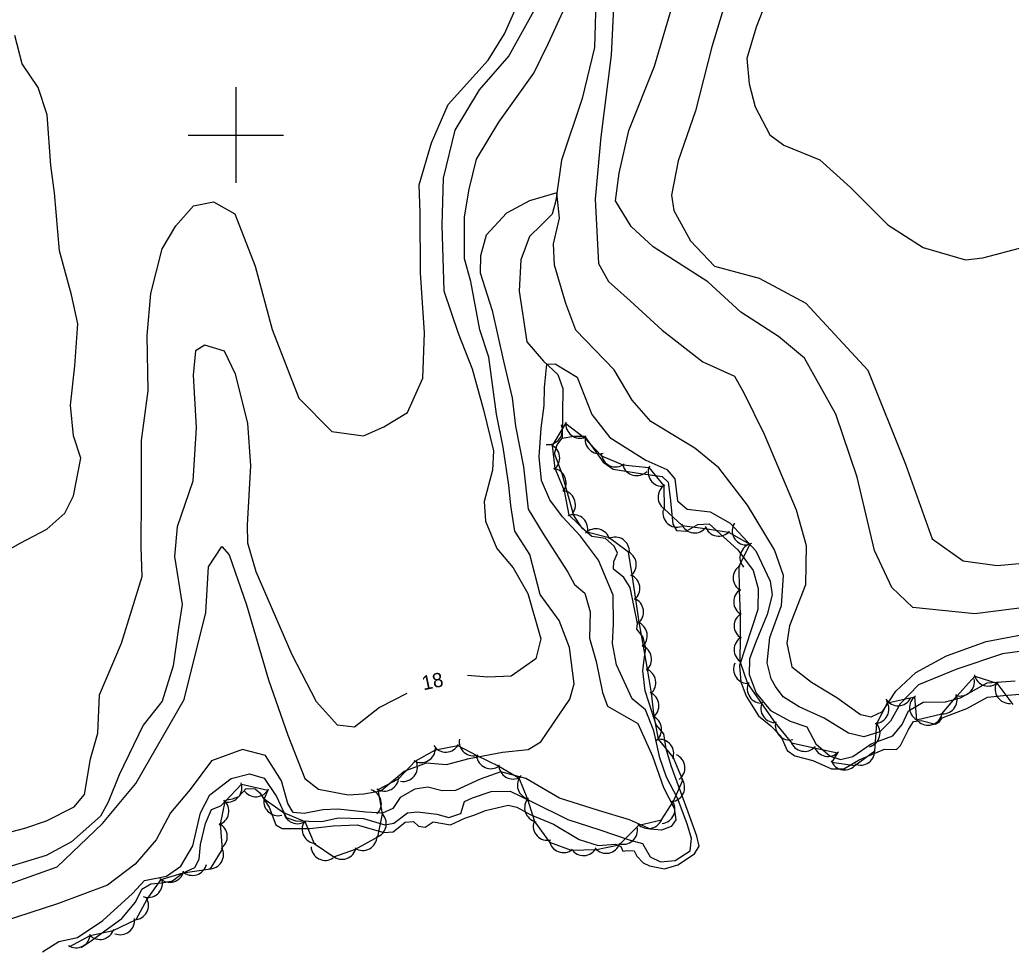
# Model space of a CAD drawing. Extents: x 646142 to 649934, y 5874075 to 5876351.
# Drawn here: x 648754.7 to 648962.6, y 5875630.2 to 5875824.1 of the extents above; entities that cross this region are included whole.
import ezdxf

# ---------------------------------------------------------------- set-up
doc = ezdxf.new("R2010")
doc.units = 0
for name, color, linetype in [('Niveau 1', 7, 'Continuous'), ('Niveau 2', 7, 'Continuous'), ('Niveau 4', 7, 'Continuous'), ('Niveau 44', 7, 'Continuous'), ('Niveau 61', 7, 'Continuous')]:
    doc.layers.add(name, color=color, linetype=linetype)

msp = doc.modelspace()

# ---------------------------------------------------------------- linework, layer by layer
at = {"layer": 'Niveau 1'}
for points in [[(648914.72, 5875874.58), (648911.94, 5875857.87), (648909.41, 5875847.24), (648906.53, 5875835.42), (648902.67, 5875827.95), (648899.8, 5875818.46), (648896.36, 5875805.05), (648892.77, 5875794.56), (648891.32, 5875787.41), (648891.85, 5875784.18), (648895.35, 5875777.82), (648900.39, 5875772.53), (648909.73, 5875769.97)], [(648760.29, 5875656.21), (648766.11, 5875659.19), (648768.22, 5875661.73), (648769.53, 5875669.23), (648771.03, 5875674.65), (648771.36, 5875682.65), (648775.99, 5875693.5), (648778.17, 5875700.49), (648780.34, 5875707.49), (648780.14, 5875713.68), (648780.21, 5875724.47), (648780.23, 5875735.95), (648781.62, 5875746.38), (648781.4, 5875757.95), (648782.12, 5875766.8), (648784.54, 5875776.14), (648787.38, 5875780.96), (648791.09, 5875785.15), (648795.33, 5875785.99), (648799.76, 5875783.46), (648804.03, 5875772.49), (648807.57, 5875759.22), (648813.19, 5875744.85), (648820.14, 5875737.86), (648826.76, 5875736.92), (648831.03, 5875738.83), (648836.01, 5875741.84), (648839.21, 5875749.04), (648839.52, 5875758.55), (648838.72, 5875771.12), (648838.63, 5875783.75), (648838.45, 5875789.59), (648841.03, 5875798.36), (648844.51, 5875806.39), (648852.88, 5875815.67), (648856.34, 5875821.23), (648860.79, 5875831.33)], [(648909.73, 5875769.97), (648919.55, 5875764.76), (648932.52, 5875750.69), (648940.4, 5875731.01), (648946.05, 5875715.35), (648952.54, 5875710.77), (648959.64, 5875709.76), (648973.55, 5875711), (648983.04, 5875714.42), (648986.21, 5875718.1), (648988.48, 5875722.52), (648990.04, 5875726.53)], [(648666.17, 5875621.46), (648679.59, 5875631.12), (648694.52, 5875639.49), (648716.4, 5875646.02), (648732.92, 5875648.43), (648741.23, 5875650.93), (648755.75, 5875654.69), (648760.29, 5875656.21)]]:
    msp.add_lwpolyline(points, dxfattribs=at)
at = {"layer": 'Niveau 2'}
for points in [[(648944.37, 5875903.41), (648940.52, 5875895.26), (648933.28, 5875882.85), (648927.18, 5875873.22), (648925.58, 5875867.83), (648923.32, 5875858.18), (648921.35, 5875850.54), (648917.29, 5875841.43), (648913.17, 5875833.02), (648909.12, 5875822.62), (648907.16, 5875816.02), (648907.65, 5875810.7), (648908.9, 5875805.9), (648911.95, 5875800.04)], [(648848.92, 5875788.67), (648850.46, 5875794.91), (648855.14, 5875802.72), (648862.51, 5875812.99), (648865.57, 5875819.25), (648870.44, 5875830), (648871.88, 5875838.69), (648873.06, 5875846.18), (648876.77, 5875854.55), (648878.45, 5875848.96), (648879.48, 5875832.52), (648878.7, 5875816.73), (648876.52, 5875799.65), (648875.37, 5875786.52), (648876.02, 5875773.08), (648878.12, 5875769.27)], [(648913.8, 5875757.8), (648905.86, 5875762.84), (648898.95, 5875769.26), (648887.53, 5875776.57), (648882.92, 5875780.85), (648879.63, 5875786.18), (648880.39, 5875791.99), (648882.37, 5875800.95), (648887.8, 5875814.43), (648891.64, 5875827.42)], [(648862.45, 5875826.06), (648857.24, 5875816.58), (648850.99, 5875809.47), (648845.91, 5875801.05), (648843.43, 5875790.99), (648843.16, 5875781.12), (648843.6, 5875767.33), (648846.63, 5875758.45), (648849.53, 5875750.97), (648851.95, 5875742.39), (648854.02, 5875733.77), (648853.8, 5875729.77), (648852.06, 5875723.16), (648852.32, 5875719.07), (648854.72, 5875713.3), (648858.13, 5875709.26), (648861.19, 5875703.9), (648863.93, 5875694.4), (648862.91, 5875690.2), (648857.74, 5875686.57), (648852.84, 5875686.36), (648848.59, 5875686.69)], [(648731.28, 5875702.76), (648741.32, 5875706.63), (648747.41, 5875710.34), (648754.74, 5875714.44), (648760.31, 5875717.39), (648764.1, 5875720.71), (648765.93, 5875724.39), (648767.44, 5875732.24), (648765.97, 5875736.91), (648765.33, 5875743.34), (648766.22, 5875751.6), (648766.82, 5875760.42), (648765.51, 5875766.5), (648762.99, 5875775.69), (648761.95, 5875787.87), (648761.15, 5875793.58), (648760.42, 5875804.2), (648758.56, 5875809.99), (648755.2, 5875814.95), (648753.63, 5875820.84)], [(648911.95, 5875800.04), (648914.89, 5875797.85), (648922.45, 5875794.79), (648928.87, 5875788.99), (648936.7, 5875781.16), (648944.13, 5875776.44), (648952.99, 5875773.84), (648956.68, 5875774.29), (648964.31, 5875776.25)], [(648826.8, 5875661.89), (648830.38, 5875662.56), (648835.29, 5875666.65), (648839.99, 5875668.42), (648844.19, 5875668.03), (648848.94, 5875669.28), (648855.92, 5875670.6), (648861.32, 5875671.2), (648863.93, 5875672.79), (648866.62, 5875676.73), (648870.03, 5875681.74), (648870.97, 5875684.94), (648869.98, 5875692.56), (648867.77, 5875698.24), (648863.81, 5875703.71), (648861.64, 5875712.1), (648858.5, 5875716.93), (648857.66, 5875722.33), (648857.27, 5875726.58), (648856.07, 5875734.58), (648854.62, 5875741.5), (648853.06, 5875753.46), (648851.14, 5875759.17), (648849.28, 5875769.33), (648847.91, 5875774.03), (648847.93, 5875782.83), (648848.92, 5875788.67)], [(648911.38, 5875689.34), (648911.95, 5875694.69), (648914.39, 5875701.39), (648914.87, 5875707.67), (648912.97, 5875713.04), (648907.3, 5875722.42), (648901.3, 5875730.24), (648896.22, 5875734.38), (648887.03, 5875739.92), (648883.1, 5875744.39), (648879.35, 5875750.77), (648871.32, 5875759.11), (648869.16, 5875764.68), (648866.79, 5875772.7), (648866.62, 5875777.16), (648867.89, 5875782.56), (648867.31, 5875787.85), (648861.6, 5875786.17), (648856.78, 5875783.62), (648852.51, 5875779.01), (648851.26, 5875774.67)], [(648851.26, 5875774.67), (648851.23, 5875771.14), (648853.71, 5875763.24), (648856.09, 5875752.63), (648857.96, 5875744.92), (648858.62, 5875738.97), (648860.34, 5875730.42), (648861.27, 5875721.55), (648864.43, 5875716.42), (648869.63, 5875708.4), (648871.04, 5875705.76), (648873.14, 5875703.95), (648874.26, 5875700.04), (648874.12, 5875694.55), (648875.57, 5875689.62), (648876.86, 5875683.14), (648877.94, 5875680.29), (648884.27, 5875676.61), (648887.36, 5875669.81), (648889.66, 5875663.24), (648891.93, 5875658.91), (648892.28, 5875656.46), (648891.29, 5875655.02), (648889.25, 5875654.25), (648886.93, 5875654.51), (648882.53, 5875656.42), (648876.06, 5875658.44), (648867.84, 5875661), (648860.77, 5875665.09), (648855.59, 5875666.51), (648851.21, 5875664.94), (648846.02, 5875662.6), (648843.27, 5875662.53), (648840.22, 5875663.33), (648837.49, 5875662.91), (648834.48, 5875661.11), (648832.93, 5875658.79), (648830.73, 5875657.83), (648827.24, 5875658.05), (648821.37, 5875658.7), (648818.21, 5875658.54), (648814.34, 5875657.78), (648812.03, 5875657.99)], [(648878.12, 5875769.27), (648882.71, 5875765.22), (648889.36, 5875759.11), (648897.93, 5875752.48), (648904.54, 5875749.42)], [(648993.66, 5875723.85), (648990.94, 5875715.27), (648987.33, 5875708.85), (648982.91, 5875704.7), (648975.67, 5875702.06), (648967.09, 5875701.18), (648954.95, 5875699.63), (648941.96, 5875700.94), (648937.59, 5875705.13), (648933.95, 5875712.9), (648930.31, 5875728.3), (648925.83, 5875741.51), (648919.25, 5875753.24), (648913.8, 5875757.8)], [(648835.82, 5875682.9), (648830.12, 5875680), (648824.87, 5875675.89), (648821.32, 5875676.28), (648816.9, 5875681.17), (648811.79, 5875691.05), (648804.24, 5875708.46), (648802.53, 5875714.41), (648802.41, 5875718.27), (648803.16, 5875730.66), (648802.47, 5875739.63), (648799.91, 5875749.84), (648797.6, 5875754.68), (648793.5, 5875755.96), (648791.51, 5875754.73), (648791.03, 5875749.64), (648791.67, 5875738.67), (648790.93, 5875727.46), (648787.7, 5875717.9), (648787.09, 5875711.63), (648788.71, 5875701.56), (648787.98, 5875696.68), (648786.82, 5875688.71), (648784.56, 5875681.34), (648780.57, 5875676.29), (648775.53, 5875665.85), (648773.24, 5875660.13)], [(648864.64, 5875743.33), (648864.71, 5875747.11), (648865.21, 5875751.97), (648866.97, 5875752.07), (648871.57, 5875749.24), (648874.64, 5875741.44), (648878.43, 5875736.59), (648885.97, 5875731.84), (648890.39, 5875729.87), (648892.03, 5875727.96), (648892.63, 5875723.29), (648894.67, 5875721.59), (648899.43, 5875721.01), (648903.64, 5875718.61), (648909.05, 5875712.85), (648912.04, 5875706.51), (648912.43, 5875703.59), (648911.39, 5875699.49), (648909.14, 5875693.87), (648907.71, 5875690.2), (648907.66, 5875686.89), (648909.14, 5875683.01), (648912.12, 5875679.38), (648916.26, 5875677.1), (648919.72, 5875675.93), (648921.64, 5875672.38), (648924.64, 5875669.76), (648926.82, 5875669.07), (648929.35, 5875669.71), (648933.22, 5875672.41), (648937.77, 5875674.06), (648939.73, 5875676.41), (648941.05, 5875679.3), (648941.05, 5875679.3), (648944.12, 5875681.11), (648948.82, 5875681.18), (648951.97, 5875682.05), (648957.57, 5875685.14), (648963.46, 5875685.61)], [(648904.54, 5875749.42), (648906.5, 5875745.95), (648910.81, 5875737.29), (648917.53, 5875721.44), (648919.62, 5875713.98), (648919.44, 5875705.74), (648916.13, 5875697.1), (648915.52, 5875693.51), (648916.56, 5875688.55), (648920.73, 5875685.28), (648926.06, 5875682.1), (648930.96, 5875678.54), (648933.24, 5875678.04)], [(648759.43, 5875628.77), (648762.88, 5875630.97), (648766.75, 5875631.79), (648772.08, 5875635.33), (648778.28, 5875641.02), (648780.8, 5875643.73), (648785.43, 5875644.67), (648788.47, 5875646.77), (648790.97, 5875651.01), (648792.59, 5875657.89), (648794.54, 5875661.72), (648799, 5875665.13), (648802.85, 5875666.06), (648805.93, 5875665.21), (648808.51, 5875661.37), (648810.56, 5875656.95), (648812.57, 5875656.24), (648818, 5875656.08), (648821.46, 5875656.86), (648826.76, 5875656.74), (648831.24, 5875655.43), (648833.15, 5875655.72), (648835.95, 5875657.91), (648838.11, 5875658.11), (648842.15, 5875657.64), (648844.63, 5875656.92), (648847.14, 5875657.79), (648847.92, 5875660.28), (648849.61, 5875661.08), (648853.55, 5875662.37), (648857.54, 5875662.49), (648862.1, 5875660.24), (648869.61, 5875656.54), (648876.34, 5875654.37), (648882.66, 5875652.16), (648885.25, 5875651.5), (648886.91, 5875648.7), (648889.01, 5875647.65), (648892.1, 5875647.92), (648895.27, 5875649.98), (648895.56, 5875652.54), (648894.64, 5875655.59), (648892.61, 5875661.02), (648890.33, 5875665.42), (648888.9, 5875669.42), (648887.68, 5875675.09), (648885.92, 5875679.54), (648883.13, 5875681.83), (648879.83, 5875688.91), (648879.01, 5875693.38), (648879.17, 5875697.46), (648879.14, 5875703.53), (648877.33, 5875707.91), (648876.06, 5875710.87), (648872.25, 5875715.89), (648868.47, 5875719.98), (648865.86, 5875723.52), (648864.07, 5875727.6), (648863.63, 5875732.51), (648864.02, 5875738.56), (648864.64, 5875743.33)], [(648713.36, 5875632.44), (648719.46, 5875634.25), (648736.78, 5875637.44), (648762.49, 5875646.57), (648771.99, 5875655.65), (648778.98, 5875664.04), (648789.12, 5875681.65), (648793.68, 5875699.94), (648794.23, 5875709.51), (648797.01, 5875713.76), (648798.57, 5875712.01), (648802.22, 5875701.52), (648806.81, 5875685.82), (648810.91, 5875674.18), (648814.43, 5875665.08), (648817.33, 5875662.87), (648823.54, 5875661.66), (648826.8, 5875661.89)], [(648933.24, 5875678.04), (648935.59, 5875679.19), (648938.37, 5875683.44), (648942.58, 5875687.34), (648949.05, 5875690.86), (648957.34, 5875693.83), (648968.05, 5875695.84)], [(648970.49, 5875692.6), (648960.75, 5875691.26), (648951.18, 5875688.06), (648943.15, 5875684.75), (648939.29, 5875680.75), (648937.28, 5875677.1), (648935.02, 5875674.89), (648931.71, 5875673.83), (648928.47, 5875674.61), (648923.37, 5875677.74), (648918.16, 5875680.11), (648914.79, 5875682.22), (648913.13, 5875684.37), (648912.28, 5875686.01), (648911.38, 5875689.34)], [(648812.03, 5875657.99), (648810.92, 5875659.89), (648809.56, 5875664.6), (648806.19, 5875669.96), (648801.38, 5875671.18), (648794.9, 5875668.84), (648790.39, 5875662.78), (648786.25, 5875657.93), (648783.24, 5875652.24), (648778.88, 5875647.13), (648773.05, 5875642.72), (648762.58, 5875638.84), (648751.16, 5875635.11), (648742.73, 5875629.52)], [(648773.24, 5875660.13), (648771.63, 5875657.22), (648765.49, 5875651.86), (648760.19, 5875648.97), (648749.57, 5875645.79), (648733.26, 5875640.93), (648712.53, 5875636.85), (648693.47, 5875629.74), (648674.98, 5875618.92), (648656.72, 5875602.7), (648643.07, 5875587.36), (648618.42, 5875563.73), (648594.18, 5875540.59), (648565.49, 5875522.47), (648537.36, 5875505.81), (648521.88, 5875494.75), (648496.86, 5875474.58), (648482.48, 5875459.38), (648473.15, 5875445.67), (648467.81, 5875427.88), (648460.98, 5875408.35), (648452.47, 5875399.1), (648430.65, 5875382.97)]]:
    msp.add_lwpolyline(points, dxfattribs=at)
at = {"layer": 'Niveau 4'}
for points in [[(648921.32, 5875951.85), (648917.85, 5875947.82), (648911.55, 5875941.54), (648901.63, 5875932.61), (648894.9, 5875920.81), (648886.39, 5875902.88), (648883.74, 5875894.81), (648879.6, 5875876.19), (648877.51, 5875864.41), (648875.87, 5875842.7), (648875.17, 5875818.35), (648872.63, 5875807.68), (648868.3, 5875794.73), (648867.08, 5875786.28), (648866.29, 5875783.38), (648864.03, 5875781.07), (648861.55, 5875778.73), (648859.76, 5875773.87), (648859.43, 5875767.25), (648860.98, 5875756.67), (648864.52, 5875752.63), (648867.48, 5875749.83), (648868.57, 5875746.86), (648868.43, 5875736.44)], [(648885.38, 5875647.41), (648886.73, 5875646.82), (648889.85, 5875646.15), (648892.71, 5875647), (648896.15, 5875649.31), (648897.18, 5875650.94), (648896.64, 5875653.02), (648894.88, 5875658.06), (648891.29, 5875667.78), (648890.25, 5875671.35), (648889.73, 5875674.49), (648888.15, 5875676.35), (648885.85, 5875683.47), (648885.35, 5875687.68), (648885.6, 5875690.06), (648885.97, 5875692.45), (648885.41, 5875694.76), (648884.08, 5875696.42), (648884.21, 5875697.61), (648882.69, 5875705.14), (648881.32, 5875707.26), (648879.17, 5875708.96), (648879.25, 5875710.62), (648880.04, 5875712.34), (648879.31, 5875713.81), (648877.52, 5875715.42), (648874.66, 5875715.87), (648872.62, 5875717.58), (648870.84, 5875720.25), (648868.4, 5875729), (648866.84, 5875733.23), (648867.38, 5875735.04), (648868.43, 5875736.44), (648870.86, 5875736.89), (648873.09, 5875736.85), (648874.57, 5875734.86), (648877, 5875731.42), (648879.13, 5875729.96), (648884.86, 5875729.05), (648889.39, 5875728.39), (648890.68, 5875727.21), (648891.09, 5875723.94), (648891.6, 5875718.44), (648892.42, 5875717.1), (648894.44, 5875716.93), (648896.9, 5875718.33), (648899.23, 5875718.53), (648905.26, 5875713.05), (648908.48, 5875708.74), (648909.54, 5875704.94), (648909.47, 5875700.56), (648905.61, 5875688.77), (648905.92, 5875685.38), (648907.01, 5875682.4), (648909.63, 5875678.27), (648912.18, 5875676.13), (648914.26, 5875673.96), (648915.59, 5875671.01), (648917.22, 5875669.85), (648920.96, 5875668.89), (648924.89, 5875667.11), (648927.48, 5875667.11), (648930.71, 5875669.05), (648936.04, 5875671.29), (648938.52, 5875671.16)], [(648938.52, 5875671.16), (648939.38, 5875672.06), (648941.07, 5875675.4), (648942.1, 5875677.03), (648943.72, 5875677.29), (648946.74, 5875676.5), (648947.52, 5875676.92), (648948.15, 5875677.8), (648953.26, 5875679.79), (648957.63, 5875682.19), (648961.01, 5875682.49), (648967.9, 5875683.1)], [(648767.57, 5875629.69), (648769.46, 5875630.92), (648776.09, 5875635.77), (648778.96, 5875639.22), (648780.25, 5875641.93), (648782.15, 5875643.05), (648784.49, 5875643.26), (648786.68, 5875643.69), (648788.78, 5875645.29), (648791.38, 5875646.47), (648792.28, 5875648.2), (648792.59, 5875651.3), (648793.61, 5875655.65), (648794.88, 5875658.6), (648796.81, 5875659.36), (648797.99, 5875660.65), (648799.26, 5875660.88), (648800.63, 5875661.35), (648802.13, 5875663.02), (648804.02, 5875662.95), (648805.04, 5875662.1), (648806.96, 5875659.08), (648808.35, 5875655.43), (648809.72, 5875654.6), (648815.49, 5875654.64), (648820.38, 5875655.2), (648825.43, 5875655.41), (648830.99, 5875653.78), (648832.98, 5875653.96), (648835.5, 5875655.96), (648837.26, 5875656.11), (648838.29, 5875655.14), (648839.72, 5875654.91), (648841.39, 5875656.01), (648844.97, 5875655.38), (648848.02, 5875656.83), (648850.08, 5875657.49), (648852.35, 5875658.4), (648857.08, 5875659.53), (648858.88, 5875659.1), (648861.73, 5875657.58), (648866.62, 5875655.54), (648871.98, 5875652.35), (648875.98, 5875651.06), (648879.6, 5875651.38), (648880.7, 5875650.89), (648881.15, 5875649.86), (648881.96, 5875650.05), (648883.5, 5875649.96), (648884.07, 5875648.82), (648885.38, 5875647.41)]]:
    msp.add_lwpolyline(points, dxfattribs=at)
at = {"layer": 'Niveau 44'}
for points in [[(648765.14, 5875629.92), (648769.43, 5875632.17), (648774.26, 5875633.25), (648779.06, 5875635.53), (648781.37, 5875639.8), (648784.31, 5875643.97), (648788.96, 5875645.37), (648794.65, 5875646.17), (648797.16, 5875650.33), (648796.78, 5875655.56), (648797.72, 5875660.32), (648801.16, 5875663.9), (648806.7, 5875662.69), (648805.89, 5875660.82), (648810.01, 5875657.96), (648814.48, 5875656.07), (648816.42, 5875651.52), (648820.5, 5875648.72), (648825.09, 5875650.3), (648829.77, 5875652.92), (648830.75, 5875657.68), (648829.81, 5875662.8), (648834.11, 5875665.04), (648837.62, 5875668.72), (648841.83, 5875671.14), (648846.51, 5875672), (648850.54, 5875669.96), (648855.15, 5875667.68), (648859.35, 5875665.24), (648861.13, 5875660.76), (648862.6, 5875656.13), (648865.78, 5875651.79), (648870.32, 5875650.07), (648875.62, 5875650.21), (648880.37, 5875651.19), (648884.53, 5875655.36), (648889.26, 5875656.46), (648891.74, 5875660.33), (648893.7, 5875664.77), (648891.72, 5875669.6), (648888.6, 5875673.33), (648887.72, 5875678.15), (648887.17, 5875682.97), (648886.35, 5875688.06), (648885.47, 5875692.84), (648884.6, 5875697.9), (648883.85, 5875702.7), (648883.07, 5875707.78), (648882.33, 5875712.58), (648878.26, 5875715.55), (648873.56, 5875716.76), (648869.91, 5875720.28), (648868.88, 5875725.43), (648866.98, 5875730.12), (648866.36, 5875734.94), (648869.18, 5875739.53), (648873.03, 5875736.56), (648876.69, 5875732.77), (648881.16, 5875730.87), (648886.59, 5875730.3), (648889.72, 5875726.48), (648889.82, 5875721.63), (648893.59, 5875718.14)], [(648893.59, 5875718.14), (648898.41, 5875717.55), (648903.33, 5875716.76), (648907.81, 5875714.26), (648905.47, 5875709.55), (648905.57, 5875704.69), (648905.73, 5875699.55), (648905.72, 5875694.7), (648905.71, 5875689.7), (648907.31, 5875685.04), (648910.24, 5875680.81), (648913.01, 5875676.83), (648916.52, 5875672.59), (648921.27, 5875671.57), (648926.15, 5875670.52), (648924.97, 5875668.52), (648929.78, 5875667.83), (648933.98, 5875670.93), (648934.39, 5875676.66), (648936.63, 5875680.97), (648942.3, 5875682.24), (648942.75, 5875677.41), (648948.06, 5875678.66), (648951.16, 5875682.4), (648954.96, 5875686.54), (648959.59, 5875685.1), (648962.92, 5875680.65)]]:
    msp.add_lwpolyline(points, dxfattribs=at)
for centre, start, end in [((648872.18, 5875739.44), 172.3729, 292.3509), ((648865.48, 5875738.13), 262.3737, 22.3517), ((648876.21, 5875736.2), 165.8618, 285.8398), ((648864.92, 5875732.3), 307.271, 67.2489), ((648879.61, 5875733.44), 186.9912, 306.9691), ((648866.25, 5875727.11), 323.0671, 83.0451), ((648884.04, 5875731.6), 194.8401, 314.818), ((648889.44, 5875729.36), 155.7833, 275.7613), ((648868.21, 5875722.5), 323.0671, 83.0451), ((648891.53, 5875724.09), 121.2656, 241.2435), ((648892.53, 5875720.79), 167.4912, 287.4691), ((648870.8, 5875717.41), 353.1985, 113.1764), ((648907.09, 5875717.06), 148.1566, 268.1345), ((648875.47, 5875714.45), 15.5622, 135.5402), ((648896.22, 5875719.6), 202.9199, 322.8979), ((648901.27, 5875718.93), 199.4766, 319.4545), ((648879.52, 5875712.71), 356.1825, 116.1604), ((648880.96, 5875709.91), 308.8044, 68.7824), ((648908.71, 5875711.4), 101.337, 221.315), ((648907.28, 5875707.16), 121.2283, 241.2062), ((648881.72, 5875704.97), 308.8044, 68.7824), ((648907.39, 5875702.16), 121.2283, 241.2062), ((648882.48, 5875700.03), 308.8044, 68.7824), ((648883.27, 5875695.05), 310.4167, 70.3946), ((648907.49, 5875697.12), 119.8932, 239.8711), ((648907.48, 5875692.12), 119.8932, 239.8711), ((648884.17, 5875690.13), 310.4167, 70.3946), ((648885.07, 5875685.21), 310.4167, 70.3946), ((648907.37, 5875688.04), 154.8108, 274.7888), ((648951.89, 5875685.4), 251.5252, 11.5031), ((648957.8, 5875687.5), 192.682, 312.66), ((648910.22, 5875683.93), 154.8108, 274.7888), ((648962.21, 5875683.86), 154.4017, 274.3796), ((648885.7, 5875680.36), 306.4821, 66.46), ((648933.95, 5875679.63), 272.4908, 32.4688), ((648938.85, 5875683.35), 212.3754, 332.3534), ((648944.28, 5875679.99), 125.274, 245.252), ((648948.26, 5875681.66), 260.3013, 20.2792), ((648913.08, 5875679.82), 154.8108, 274.7888), ((648886.26, 5875675.39), 306.4821, 66.46), ((648945.15, 5875679.28), 226.1598, 346.1378), ((648916.11, 5875676.18), 163.9272, 283.9051), ((648932.09, 5875674.66), 285.0841, 45.0621), ((648849.81, 5875672.87), 170.0673, 290.0452), ((648888.81, 5875670.33), 339.9254, 99.9033), ((648919.26, 5875673.8), 197.8916, 317.8695), ((648838.85, 5875671.46), 239.8811, 359.859), ((648844.01, 5875673.65), 212.5009, 332.4789), ((648924.15, 5875672.75), 197.8916, 317.8695), ((648930.98, 5875670.92), 246.213, 6.191), ((648853.46, 5875670.16), 186.2491, 306.2271), ((648891.18, 5875667.34), 306.512, 66.4899), ((648927.63, 5875669.92), 201.8333, 321.8113), ((648835.05, 5875667.5), 260.2601, 20.238), ((648858.14, 5875667.99), 179.9209, 299.8988), ((648831.15, 5875665.48), 237.4377, 357.4156), ((648862.03, 5875663.75), 137.6411, 257.619), ((648891.11, 5875663.26), 276.1807, 36.1587), ((648798.26, 5875663.17), 260.2481, 20.2261), ((648804.17, 5875664.29), 213.6762, 333.6541), ((648827.51, 5875659.86), 313.7115, 73.6894), ((648795.52, 5875658.28), 288.8436, 48.8216), ((648808.85, 5875660.32), 164.5382, 284.5162), ((648863.55, 5875658.98), 137.6411, 257.619), ((648889.08, 5875658.69), 276.1807, 36.1587), ((648812.93, 5875658.64), 187.1515, 307.1294), ((648828.54, 5875655.66), 288.3269, 48.3049), ((648886.49, 5875657.63), 223.1538, 343.1317), ((648795.2, 5875652.94), 303.9176, 63.8955), ((648816.88, 5875654.48), 147.2505, 267.2285), ((648865.35, 5875655.15), 163.0815, 283.0595), ((648881.22, 5875654.31), 251.9645, 11.9425), ((648826.58, 5875653.03), 238.5884, 358.5664), ((648868.68, 5875652.58), 189.1877, 309.1656), ((648794.4, 5875649.16), 268.7877, 28.7657), ((648818.75, 5875650.95), 183.6185, 303.5964), ((648822.23, 5875651.18), 228.928, 348.9059), ((648872.91, 5875651.95), 212.817, 332.7949), ((648877.64, 5875652.43), 221.6615, 341.6394), ((648790.91, 5875647.8), 226.7324, 346.7104), ((648786.12, 5875646.36), 226.7324, 346.7104), ((648781.59, 5875643.18), 250.1049, 10.0829), ((648778.67, 5875638.51), 271.5608, 31.5387), ((648775.74, 5875635.36), 248.3381, 8.3161), ((648771.49, 5875634.38), 223.7641, 343.7421), ((648766.46, 5875632.61), 237.7061, 357.6841)]:
    msp.add_arc(centre, 3, start, end, dxfattribs=at)
at = {"layer": 'Niveau 61'}
for points in [[(648800, 5875810), (648800, 5875800), (648800, 5875790)], [(648790, 5875800), (648800, 5875800), (648810, 5875800)]]:
    msp.add_lwpolyline(points, dxfattribs=at)

# ---------------------------------------------------------------- texts
at = {"layer": 'Niveau 2'}
msp.add_text('18', height=3, rotation=11.7366, dxfattribs=at).set_placement((648839.34, 5875683.59))

doc.saveas('drawing.dxf')
